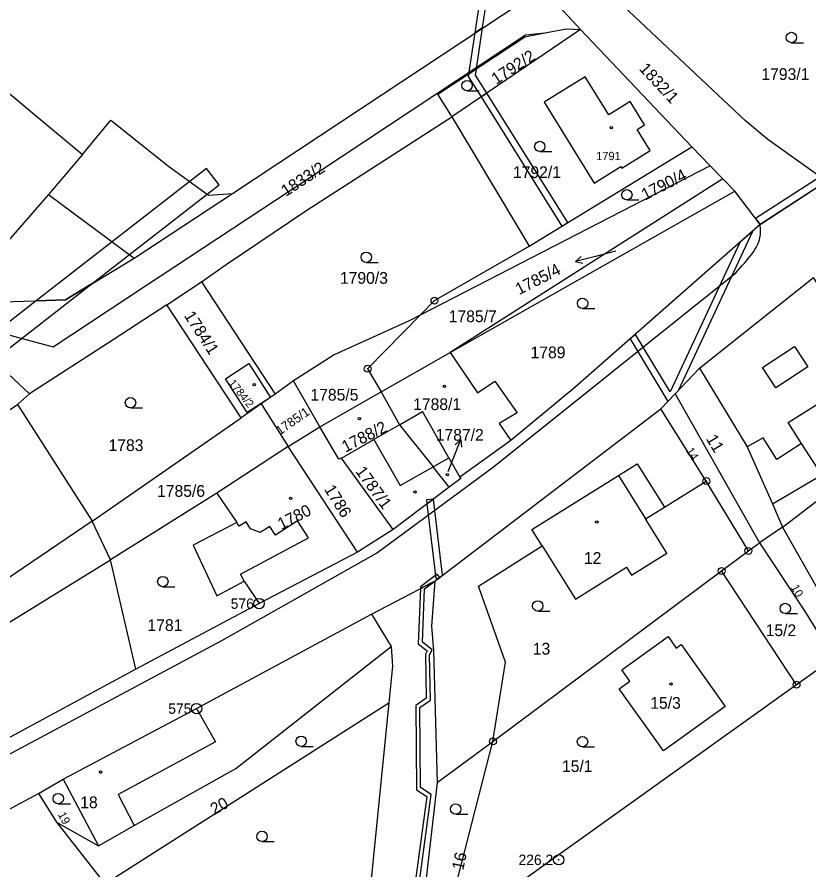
# Model space of a CAD drawing. Extents: x -504988 to -494607, y -1123820 to -1114018.
# Drawn here: x -497674.4 to -497559.8, y -1119170.5 to -1119047 of the extents above; entities that cross this region are included whole.
import ezdxf

# ---------------------------------------------------------------- set-up
doc = ezdxf.new("R2010")
doc.units = 0
for name, color, linetype in [('Hranice parcel', 7, 'Continuous'), ('Parcelní čísla', 7, 'Continuous'), ('Pop  PČ popisy', 7, 'Continuous'), ('Vnitřní kresba', 7, 'Continuous'), ('Věcná břemena k části', 7, 'Continuous'), ('Značky bodu BP', 7, 'Continuous'), ('Značky budov', 7, 'Continuous'), ('Značky kultur', 7, 'Continuous')]:
    doc.layers.add(name, color=color, linetype=linetype)

msp = doc.modelspace()

# ---------------------------------------------------------------- linework, layer by layer
at = {"layer": 'Hranice parcel'}
for p, q in [((-497598.35, -1119042.83), (-497592.82, -1119048.83)), ((-497592.82, -1119048.83), (-497611.48, -1119061.46)), ((-497592.82, -1119048.83), (-497576.72, -1119065.79)), ((-497600.28, -1119080.19), (-497576.72, -1119065.79)), ((-497576.72, -1119065.79), (-497574.05, -1119068.55)), ((-497574.05, -1119068.55), (-497616.04, -1119090.17)), ((-497572.23, -1119070.44), (-497574.05, -1119068.55)), ((-497572.23, -1119070.44), (-497611.68, -1119095.57)), ((-497570.49, -1119072.24), (-497572.23, -1119070.44)), ((-497556.77, -1119070.5), (-497566.82, -1119077.07)), ((-497611.68, -1119095.57), (-497570.49, -1119072.24)), ((-497566.82, -1119077.07), (-497570.49, -1119072.24)), ((-497652.71, -1119088.69), (-497647.72, -1119085.36)), ((-497647.72, -1119085.36), (-497637.03, -1119101.63)), ((-497575.6, -1119097.83), (-497559.11, -1119084.74)), ((-497641.97, -1119105.05), (-497652.71, -1119088.69)), ((-497621.69, -1119101.28), (-497611.68, -1119095.57)), ((-497677.66, -1119096.86), (-497672.59, -1119101.54)), ((-497579.13, -1119101.57), (-497575.6, -1119097.83)), ((-497563.57, -1119120.84), (-497535.33, -1119099.24)), ((-497634.38, -1119099.67), (-497637.03, -1119101.63)), ((-497630.57, -1119106.35), (-497634.38, -1119099.67)), ((-497672.59, -1119101.54), (-497674.35, -1119103.11)), ((-497637.03, -1119101.63), (-497639.06, -1119103.03)), ((-497630.57, -1119106.35), (-497621.69, -1119101.28)), ((-497581.2, -1119103.75), (-497579.13, -1119101.57)), ((-497579.13, -1119101.57), (-497566.93, -1119123.11)), ((-497639.06, -1119103.03), (-497641.97, -1119105.05)), ((-497639.06, -1119103.03), (-497635.16, -1119109.16)), ((-497674.35, -1119103.11), (-497663.53, -1119119.99)), ((-497613.91, -1119128.68), (-497581.2, -1119103.75)), ((-497574.62, -1119114.19), (-497581.2, -1119103.75)), ((-497663.53, -1119119.99), (-497641.97, -1119105.05)), ((-497635.16, -1119109.16), (-497630.57, -1119106.35)), ((-497635.16, -1119109.16), (-497645.46, -1119115.92)), ((-497625.13, -1119124.47), (-497635.16, -1119109.16)), ((-497602.9, -1119108.31), (-497610.28, -1119113.64)), ((-497619.93, -1119121.18), (-497627.44, -1119110.85)), ((-497611.83, -1119115.06), (-497614.17, -1119112.13)), ((-497611.83, -1119115.06), (-497619.93, -1119121.18)), ((-497568.52, -1119124.3), (-497574.62, -1119114.19)), ((-497645.46, -1119115.92), (-497660.86, -1119125.6)), ((-497565.05, -1119117.49), (-497563.57, -1119120.84)), ((-497663.53, -1119119.99), (-497704.62, -1119147.82)), ((-497660.86, -1119125.6), (-497663.53, -1119119.99)), ((-497619.93, -1119121.18), (-497625.13, -1119124.47)), ((-497563.57, -1119120.84), (-497566.93, -1119123.11)), ((-497563.57, -1119120.84), (-497553.66, -1119138.4)), ((-497568.52, -1119124.3), (-497566.93, -1119123.11)), ((-497625.13, -1119124.47), (-497639.37, -1119131.93)), ((-497572.4, -1119127.19), (-497568.52, -1119124.3)), ((-497657.21, -1119141.4), (-497660.86, -1119125.6)), ((-497605.5, -1119151.88), (-497572.4, -1119127.19)), ((-497561.55, -1119143.66), (-497572.4, -1119127.19)), ((-497623.08, -1119133.44), (-497613.91, -1119128.68)), ((-497639.37, -1119131.93), (-497657.21, -1119141.4)), ((-497623.08, -1119133.44), (-497620.25, -1119138.14)), ((-497556.15, -1119139.8), (-497561.55, -1119143.66)), ((-497657.21, -1119141.4), (-497696.9, -1119162.82)), ((-497561.55, -1119143.66), (-497604.89, -1119174.64)), ((-497661.69, -1119172.47), (-497620.57, -1119146.31)), ((-497620.57, -1119146.31), (-497623.13, -1119171.83)), ((-497613.56, -1119157.81), (-497605.5, -1119151.88)), ((-497612.83, -1119180.31), (-497605.5, -1119151.88)), ((-497671.31, -1119159.42), (-497667.74, -1119157.34)), ((-497667.74, -1119157.34), (-497662.61, -1119167.01)), ((-497613.56, -1119157.81), (-497616.5, -1119182.92)), ((-497671.31, -1119159.42), (-497668.67, -1119163.56)), ((-497668.67, -1119163.56), (-497662.61, -1119167.01)), ((-497668.67, -1119163.56), (-497661.69, -1119172.47))]:
    msp.add_line(p, q, dxfattribs=at)
for points in [[(-497757.91, -1119013.52), (-497767.97, -1119004.72), (-497754.77, -1118989.63), (-497696.64, -1119040.48), (-497664.93, -1119066.92), (-497669.83, -1119072.7), (-497678.97, -1119083.13), (-497748.48, -1119021.76)], [(-497752.48, -1119024.92), (-497720.92, -1119053.1), (-497685.89, -1119083.77), (-497676.41, -1119088.26), (-497667.41, -1119087.96), (-497657.46, -1119081.91), (-497643.19, -1119072.54), (-497627.55, -1119062.2), (-497598.35, -1119042.83)], [(-497556.77, -1119070.5), (-497558.11, -1119070.14), (-497565.7, -1119064.76), (-497568.93, -1119062.06), (-497586.61, -1119045.46)], [(-497611.48, -1119061.46), (-497611.62, -1119061.19), (-497613.46, -1119058.2), (-497600.87, -1119049.89), (-497597.99, -1119049.32), (-497594.87, -1119048.71), (-497592.82, -1119048.83)], [(-497584.64, -1119063.28), (-497583.57, -1119062.62), (-497585.62, -1119059.25), (-497588.73, -1119061.17), (-497592.13, -1119055.68), (-497598.08, -1119059.36), (-497590.85, -1119071.05), (-497586.98, -1119068.66), (-497586.84, -1119068.88), (-497582.74, -1119066.35), (-497584.64, -1119063.28)], [(-497647.72, -1119085.36), (-497644.15, -1119082.82), (-497632.46, -1119074.99), (-497611.48, -1119061.46)], [(-497611.48, -1119061.46), (-497601.92, -1119077.44), (-497600.28, -1119080.19)], [(-497566.82, -1119077.07), (-497593.65, -1119100.66), (-497602.9, -1119108.31)], [(-497616.04, -1119090.17), (-497613.97, -1119088.07), (-497600.28, -1119080.19)], [(-497565.05, -1119117.49), (-497557.91, -1119113.27), (-497560.81, -1119108.75), (-497562.77, -1119105.7), (-497550.43, -1119097.93), (-497553.99, -1119092.52), (-497552.15, -1119091.31), (-497553.9, -1119088.82), (-497554.7, -1119089.35), (-497555.8, -1119087.67), (-497556.76, -1119088.31), (-497559.11, -1119084.74)], [(-497652.71, -1119088.69), (-497660.48, -1119093.75), (-497672.59, -1119101.54)], [(-497616.04, -1119090.17), (-497617.65, -1119091), (-497628.51, -1119095.92), (-497634.38, -1119099.67)], [(-497616.04, -1119090.17), (-497623.65, -1119097.92), (-497621.69, -1119101.28)], [(-497611.68, -1119095.57), (-497607.72, -1119101.4), (-497605.23, -1119099.72), (-497602.01, -1119104.29), (-497604.61, -1119105.84), (-497602.9, -1119108.31)], [(-497641.09, -1119104.26), (-497644.21, -1119099.37), (-497640.84, -1119097.15), (-497637.69, -1119102.07), (-497641.09, -1119104.26)], [(-497575.6, -1119097.83), (-497568.69, -1119109.25), (-497565.05, -1119117.49)], [(-497621.69, -1119101.28), (-497619.04, -1119106.04), (-497614.17, -1119112.13)], [(-497735.97, -1119143.85), (-497723.35, -1119135.78), (-497674.35, -1119103.11)], [(-497627.44, -1119110.85), (-497627.8, -1119111.02), (-497630.57, -1119106.35)], [(-497627.44, -1119110.85), (-497622.74, -1119108.16), (-497618.92, -1119114.84), (-497614.17, -1119112.13)], [(-497614.17, -1119112.13), (-497611.89, -1119110.83), (-497610.28, -1119113.64)], [(-497610.28, -1119113.64), (-497610.16, -1119113.8), (-497611.83, -1119115.06)], [(-497605.5, -1119151.88), (-497603.71, -1119140.41), (-497607.61, -1119129.39), (-497598.39, -1119123.56), (-497593.55, -1119131.28), (-497586.17, -1119126.65), (-497585.44, -1119127.82), (-497580.31, -1119124.61), (-497583.41, -1119119.66), (-497580.67, -1119117.95), (-497574.62, -1119114.19)], [(-497645.46, -1119115.92), (-497642.6, -1119120.17), (-497648.93, -1119123.48), (-497645.47, -1119130.81), (-497641.52, -1119128.66), (-497639.37, -1119131.93)], [(-497566.93, -1119123.11), (-497560.41, -1119132.98), (-497556.15, -1119139.8)], [(-497702.33, -1119152.26), (-497702.79, -1119151.38), (-497660.86, -1119125.6)], [(-497613.91, -1119128.68), (-497614.38, -1119135.17), (-497614.1, -1119138.75), (-497613.56, -1119157.81)], [(-497667.74, -1119157.34), (-497648.41, -1119147.13), (-497623.08, -1119133.44)], [(-497578.98, -1119138.36), (-497578.26, -1119137.85), (-497571.86, -1119146.8), (-497580.82, -1119153.22), (-497587.25, -1119144.26), (-497585.7, -1119143.16), (-497586.86, -1119141.52), (-497580.15, -1119136.71), (-497578.98, -1119138.36)], [(-497662.61, -1119167.01), (-497657.47, -1119164.05), (-497642.71, -1119155.8), (-497620.25, -1119138.14)], [(-497620.25, -1119138.14), (-497620.04, -1119140.99), (-497620.57, -1119146.31)], [(-497696.97, -1119173.16), (-497695.94, -1119172.63), (-497671.31, -1119159.42)]]:
    msp.add_lwpolyline(points, dxfattribs=at)
at = {"layer": 'Pop  PČ popisy'}
for p, q in [((-497590.65, -1119081.66), (-497593.56, -1119082.39)), ((-497593.56, -1119082.39), (-497592.71, -1119081.66)), ((-497587.75, -1119080.92), (-497590.65, -1119081.66)), ((-497593.56, -1119082.39), (-497592.47, -1119082.63)), ((-497611.26, -1119110.97), (-497610.14, -1119108.19)), ((-497610.14, -1119108.19), (-497610.98, -1119108.93)), ((-497610.14, -1119108.19), (-497610.05, -1119109.3)), ((-497612.01, -1119112.82), (-497611.26, -1119110.97))]:
    msp.add_line(p, q, dxfattribs=at)
at = {"layer": 'Vnitřní kresba'}
for p, q in [((-497630.64, -1119069.35), (-497600.8, -1119049.59)), ((-497600.8, -1119049.59), (-497597.99, -1119049.32)), ((-497664.93, -1119066.92), (-497660.85, -1119061.95)), ((-497660.85, -1119061.95), (-497652.5, -1119068.59)), ((-497655.81, -1119085.95), (-497630.64, -1119069.35)), ((-497652.5, -1119068.59), (-497646.68, -1119072.79)), ((-497669.83, -1119072.7), (-497657.46, -1119081.91)), ((-497646.68, -1119072.79), (-497643.19, -1119072.54)), ((-497605.41, -1119112.14), (-497570.34, -1119084.04)), ((-497669.16, -1119094.75), (-497655.81, -1119085.95)), ((-497678.14, -1119092.36), (-497669.16, -1119094.75)), ((-497566.47, -1119097.74), (-497561.82, -1119094.71)), ((-497561.82, -1119094.71), (-497559.91, -1119097.64)), ((-497564.56, -1119100.67), (-497566.47, -1119097.74)), ((-497559.91, -1119097.64), (-497564.56, -1119100.67)), ((-497619.04, -1119106.04), (-497615.71, -1119104.14)), ((-497611.89, -1119110.83), (-497615.71, -1119104.14)), ((-497619.04, -1119106.04), (-497622.74, -1119108.16)), ((-497566.37, -1119107.91), (-497568.69, -1119109.25)), ((-497564.38, -1119111.07), (-497566.37, -1119107.91)), ((-497560.81, -1119108.75), (-497564.38, -1119111.07)), ((-497587.35, -1119113.37), (-497584.63, -1119111.67)), ((-497584.63, -1119111.67), (-497580.67, -1119117.95)), ((-497622.37, -1119124.63), (-497605.41, -1119112.14)), ((-497599.86, -1119121.21), (-497587.35, -1119113.37)), ((-497587.35, -1119113.37), (-497583.41, -1119119.66)), ((-497642.23, -1119120.71), (-497642.6, -1119120.17)), ((-497641.24, -1119120.1), (-497642.23, -1119120.71)), ((-497640.59, -1119121.11), (-497641.24, -1119120.1)), ((-497633.81, -1119119.96), (-497636.97, -1119122.04)), ((-497632.21, -1119122.42), (-497633.81, -1119119.96)), ((-497639.2, -1119121.63), (-497640.59, -1119121.11)), ((-497637.81, -1119120.74), (-497639.2, -1119121.63)), ((-497636.97, -1119122.04), (-497637.81, -1119120.74)), ((-497598.39, -1119123.56), (-497599.86, -1119121.21)), ((-497642.04, -1119127.65), (-497632.21, -1119122.42)), ((-497644.74, -1119137.26), (-497622.37, -1119124.63)), ((-497641.52, -1119128.66), (-497642.04, -1119127.65)), ((-497695.99, -1119164.68), (-497644.74, -1119137.26)), ((-497648.41, -1119147.13), (-497645.68, -1119151.95)), ((-497645.68, -1119151.95), (-497659.76, -1119159.54)), ((-497659.76, -1119159.54), (-497657.47, -1119164.05))]:
    msp.add_line(p, q, dxfattribs=at)
msp.add_lwpolyline([(-497570.34, -1119084.04), (-497570.03, -1119083.69), (-497569.71, -1119083.34), (-497569.4, -1119083), (-497569.1, -1119082.66), (-497568.81, -1119082.31), (-497568.53, -1119081.98), (-497568.27, -1119081.65), (-497568.02, -1119081.32), (-497567.79, -1119081), (-497567.58, -1119080.69), (-497567.39, -1119080.38), (-497567.23, -1119080.09), (-497567.1, -1119079.8), (-497566.99, -1119079.53), (-497566.91, -1119079.26), (-497566.84, -1119079), (-497566.8, -1119078.74), (-497566.77, -1119078.49), (-497566.76, -1119078.25), (-497566.76, -1119078.01), (-497566.76, -1119077.77), (-497566.78, -1119077.54), (-497566.8, -1119077.3), (-497566.82, -1119077.07)], dxfattribs=at)
at = {"layer": 'Věcná břemena k části'}
for points in [[(-497606.93, -1119041.22), (-497608.13, -1119049.32), (-497607.01, -1119048.58), (-497605.94, -1119041.37)], [(-497607.9, -1119054.53), (-497607.01, -1119048.58), (-497608.13, -1119049.32), (-497609.02, -1119055.27)], [(-497607.9, -1119054.53), (-497609.02, -1119055.27), (-497609.07, -1119055.63), (-497607.23, -1119058.58), (-497606.4, -1119058.02), (-497608.03, -1119055.41)], [(-497606.4, -1119058.02), (-497607.23, -1119058.58), (-497595.53, -1119077.28), (-497594.67, -1119076.76)], [(-497671.63, -1119088.1), (-497667.41, -1119087.96), (-497663.53, -1119085.6), (-497645.14, -1119071.31), (-497646.98, -1119068.95)], [(-497567.49, -1119076.18), (-497566.82, -1119077.07), (-497556.77, -1119070.5), (-497558.11, -1119070.14)], [(-497584.88, -1119092.95), (-497585.65, -1119093.62), (-497580.18, -1119102.68), (-497579.13, -1119101.57), (-497578.65, -1119101.06), (-497567.87, -1119077.99), (-497569.74, -1119079.64), (-497579.86, -1119101.28)], [(-497677.82, -1119096.71), (-497663.53, -1119085.6), (-497667.41, -1119087.96), (-497671.63, -1119088.1), (-497680.1, -1119094.68), (-497678.84, -1119095.77)], [(-497615.06, -1119117.5), (-497614.12, -1119116.79), (-497615.14, -1119116.88)], [(-497615.06, -1119117.5), (-497613.76, -1119128.27), (-497613.3, -1119128.21), (-497612.8, -1119127.83), (-497614.12, -1119116.79)], [(-497616, -1119129.76), (-497613.91, -1119128.68), (-497613.2, -1119128.14), (-497613.56, -1119127.66), (-497615.99, -1119129.51)], [(-497618.31, -1119183.68), (-497617.15, -1119184.23), (-497616.48, -1119183.79), (-497616.5, -1119183.1), (-497617.19, -1119183.55), (-497617.65, -1119183.32), (-497614.45, -1119159.54), (-497615.99, -1119158.55), (-497616.08, -1119146.98), (-497614.56, -1119145.89), (-497614.68, -1119139.36), (-497614.28, -1119138.6), (-497615.7, -1119137.49), (-497615.41, -1119129.81), (-497613.91, -1119128.68), (-497616, -1119129.76), (-497616.32, -1119137.77), (-497615.04, -1119138.76), (-497615.28, -1119139.22), (-497615.16, -1119145.59), (-497616.68, -1119146.68), (-497616.59, -1119158.89), (-497615.09, -1119159.84)]]:
    msp.add_lwpolyline(points, close=True, dxfattribs=at)
at = {"layer": 'Značky bodu BP'}
for centre, radius in [((-497613.97, -1119088.07), 0.5), ((-497613.97, -1119088.07), 0.0303), ((-497623.65, -1119097.92), 0.5), ((-497623.65, -1119097.92), 0.0303), ((-497574.62, -1119114.19), 0.5), ((-497574.62, -1119114.19), 0.0303), ((-497568.52, -1119124.3), 0.5), ((-497568.52, -1119124.3), 0.0303), ((-497572.4, -1119127.19), 0.5), ((-497572.4, -1119127.19), 0.0303), ((-497639.37, -1119131.93), 0.75), ((-497639.37, -1119131.93), 0.03), ((-497561.55, -1119143.66), 0.5), ((-497561.55, -1119143.66), 0.0303), ((-497648.41, -1119147.13), 0.75), ((-497648.41, -1119147.13), 0.03), ((-497605.5, -1119151.88), 0.5), ((-497605.5, -1119151.88), 0.0303), ((-497595.98, -1119169.01), 0.75), ((-497595.98, -1119169.01), 0.03)]:
    msp.add_circle(centre, radius, dxfattribs=at)
at = {"layer": 'Značky budov'}
for centre in [(-497588.37, -1119063.03), (-497640.07, -1119100.23), (-497612.54, -1119100.49), (-497624.83, -1119105.16), (-497612.11, -1119113.25), (-497634.8, -1119116.69), (-497616.79, -1119115.78), (-497590.46, -1119120.12), (-497579.73, -1119143.56), (-497662.32, -1119156.32)]:
    msp.add_circle(centre, 0.175, dxfattribs=at)
at = {"layer": 'Značky kultur'}
for p, q in [((-497562.29, -1119050.73), (-497560.54, -1119050.73)), ((-497609.25, -1119057.69), (-497607.5, -1119057.69)), ((-497598.72, -1119066.5), (-497596.97, -1119066.5)), ((-497586.12, -1119073.5), (-497584.37, -1119073.5)), ((-497623.85, -1119082.54), (-497622.1, -1119082.54)), ((-497592.52, -1119089.21), (-497590.77, -1119089.21)), ((-497657.98, -1119103.59), (-497656.23, -1119103.59)), ((-497653.3, -1119129.48), (-497651.55, -1119129.48)), ((-497599.02, -1119133.02), (-497597.27, -1119133.02)), ((-497563.18, -1119133.38), (-497561.43, -1119133.38)), ((-497633.27, -1119152.6), (-497631.52, -1119152.6)), ((-497592.54, -1119152.66), (-497590.79, -1119152.66)), ((-497668.44, -1119160.91), (-497666.69, -1119160.91)), ((-497610.9, -1119162.42), (-497609.15, -1119162.42)), ((-497638.94, -1119166.37), (-497637.19, -1119166.37))]:
    msp.add_line(p, q, dxfattribs=at)
for centre in [(-497562.29, -1119049.98), (-497609.25, -1119056.94), (-497598.72, -1119065.75), (-497586.12, -1119072.75), (-497623.85, -1119081.79), (-497592.52, -1119088.46), (-497657.98, -1119102.84), (-497653.3, -1119128.73), (-497599.02, -1119132.27), (-497563.18, -1119132.63), (-497633.27, -1119151.85), (-497592.54, -1119151.91), (-497668.44, -1119160.16), (-497610.9, -1119161.67), (-497638.94, -1119165.62)]:
    msp.add_circle(centre, 0.75, dxfattribs=at)

# ---------------------------------------------------------------- texts
at = {"layer": 'Parcelní čísla'}
for s, height, rotation, p in [('1792/2', 1.7, 33, (-497605.04, -1119056.86)), ('1832/1', 1.7, 313, (-497584.43, -1119054.59)), ('1833/2', 1.7, 33, (-497635.48, -1119073.06)), ('1790/4', 1.7, 27, (-497583.48, -1119073.59)), ('1785/4', 1.7, 27, (-497601.72, -1119087.28)), ('1784/1', 1.7, 303, (-497650.29, -1119090.25)), ('1784/2', 1.139, 309, (-497643.84, -1119100.04)), ('1785/1', 1.327, 35, (-497636.36, -1119107.59)), ('1788/2', 1.7, 27, (-497626.86, -1119110.09)), ('11', 1.7, 301, (-497574.7, -1119108.06)), ('14', 1.2, 302, (-497577.61, -1119109.78)), ('1787/1', 1.7, 306, (-497625.49, -1119112.79)), ('1786', 1.7, 302, (-497630, -1119115.37)), ('1780', 1.7, 27, (-497636.14, -1119121.28)), ('10', 1.2, 299, (-497562.41, -1119129.57)), ('20', 1.7, 29, (-497645.84, -1119162.55)), ('19', 1.2, 298, (-497668.53, -1119162.45)), ('16', 1.7, 78, (-497609.81, -1119170.6))]:
    msp.add_text(s, height=height, rotation=rotation, dxfattribs=at).set_placement(p)
for s, height, p in [('1793/1', 1.7, (-497566.64, -1119056.13)), ('1791', 1.2, (-497590.57, -1119067.73)), ('1792/1', 1.7, (-497602.61, -1119070.33)), ('1790/3', 1.7, (-497627.66, -1119085.63)), ('1785/7', 1.7, (-497611.91, -1119091.19)), ('1789', 1.7, (-497600.06, -1119096.41)), ('1785/5', 1.7, (-497631.93, -1119102.54)), ('1788/1', 1.7, (-497617.06, -1119103.91)), ('1787/2', 1.7, (-497613.79, -1119108.35)), ('1783', 1.7, (-497661.16, -1119109.84)), ('1785/6', 1.7, (-497654.14, -1119116.47)), ('12', 1.7, (-497592.33, -1119126.17)), ('1781', 1.7, (-497655.52, -1119135.89)), ('15/2', 1.7, (-497566.02, -1119136.63)), ('13', 1.7, (-497599.73, -1119139.3)), ('15/3', 1.7, (-497582.73, -1119147.15)), ('15/1', 1.7, (-497595.51, -1119156.3)), ('18', 1.7, (-497665.26, -1119161.54))]:
    msp.add_text(s, height=height, dxfattribs=at).set_placement(p)
at = {"layer": 'Značky bodu BP'}
for s, p in [('576', (-497643.47, -1119132.68)), ('575', (-497652.51, -1119147.88)), ('226.2', (-497601.8, -1119169.76))]:
    msp.add_text(s, height=1.5, dxfattribs=at).set_placement(p)

doc.saveas('drawing.dxf')
